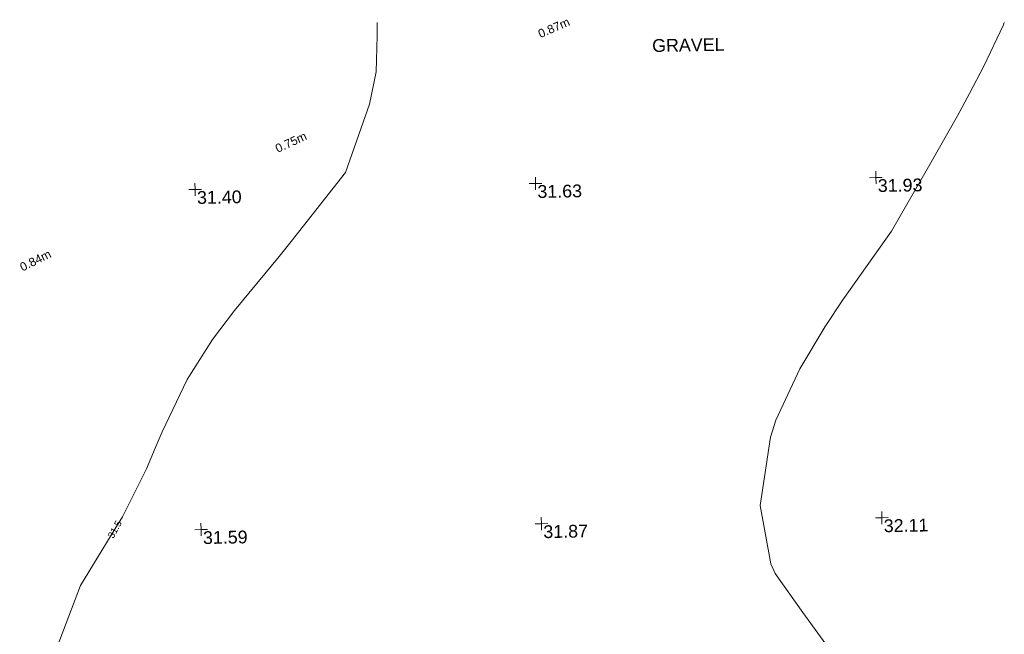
# Model space of a CAD drawing. Header units: millimetres. Extents: x -290717 to 520720, y -103372 to 287762.
# Tile 303 of 375: x 138073 to 166995, y 264043 to 282109. Entities that reach past the tile are written whole.
import ezdxf

# ---------------------------------------------------------------- set-up
doc = ezdxf.new("R2010")
doc.units = ezdxf.units.MM
doc.linetypes.add('IMPORT-UG_ELEC_LV_QLB2 _2_', pattern=[2700, 1500, -300.0000000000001, 0, -250, 150, -300.0000000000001, 0, -200])
doc.linetypes.add('IMPORT-UG_ELEC_STREET LIGHTING_QLB2 _2_', pattern=[2700, 1500, -300.0000000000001, 0, -250, 150, -300.0000000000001, 0, -200])
for name, color, linetype, lineweight, true_color in [('00_UAV_LEVEL_SPOT', 7, 'Continuous', 9, 0x666666), ('01_DTM_CONTOUR_MNR', 7, 'Continuous', 9, 0xa5a552), ('01_DTM_CONTOUR_MNR_LABELS', 7, 'Continuous', 9, 0xa5a552), ('12333-PUM-2D-U-0001-C01 - Rev2_REVIT IMPORT_dwg', 7, 'Continuous', 9, 0x767676), ('PUM-ELECTRIC-LV-QLB2', 1, 'IMPORT-UG_ELEC_LV_QLB2 _2_', 9, 0xff0000)]:
    doc.layers.add(name, color=color, linetype=linetype, lineweight=lineweight, true_color=true_color)
doc.layers.add('00_UAV_SURVEY_TEXT', color=7, linetype='Continuous', lineweight=9)
doc.styles.add('Arial_1', font='arial.ttf', dxfattribs={"height": 250})
doc.styles.add('Swis721 Lt BT_1', font='swissl.ttf', dxfattribs={"height": 200})
doc.styles.add('Swis721 Lt BT_2', font='swissl.ttf', dxfattribs={"height": 375})

# ---------------------------------------------------------------- blocks, each defined once
blk = doc.blocks.new('12333-PUM-2D-U-0001-C01 - Rev2_REVIT IMPORT_dwg_UAV-2077255-Site Location Plan Existing')
at = {"layer": '00_UAV_LEVEL_SPOT', "color": 254, "true_color": 0xcccccc, "flags": 128}
for points in [[(0, -500.0000000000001), (0, 0), (-500.0000000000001, 0)], [(500.0000000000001, 0), (0, 0), (0, 500.0000000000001)]]:
    blk.add_lwpolyline(points, dxfattribs=at)
blk = doc.blocks.new('12333-PUM-2D-U-0001-C01 - Rev2_REVIT IMPORT_dwg_MGS62954_T2_Galway_ITM_3d_Rev1-2077680-Site Location Plan Existing')
at = {"layer": '01_DTM_CONTOUR_MNR', "color": 254, "true_color": 0xcccccc, "flags": 128}
for points in [[(534045628.5074627, 725816420.0000001), (534046430.0000003, 725818420.0000001), (534047465.2236314, 725820053.7889539), (534047697.2672674, 725820420.0000002), (534048430.0000004, 725821814.9275364), (534048698.1623933, 725822420.0000002), (534048905.2252253, 725822895.2252254), (534049668.0952381, 725824420.0000001), (534050430.0000002, 725825582.0915036), (534051096.6666667, 725826420.0000001), (534052430.0000002, 725827988.7861272), (534052796.6666667, 725828420.0000001), (534054430.0000002, 725830420.0000002), (534055163.3333334, 725832420.0000001), (534055374.4444447, 725833364.4444447), (534055430.0000002, 725834420.0000002), (534055430.0000002, 725834811.237599)], [(534068920.0000002, 725815410.0000001), (534067635.2315807, 725817251.4543539), (534066835.9673661, 725818420.0000002), (534066714.4880443, 725818704.4880444), (534066430.0000002, 725820420.0000002), (534066772.8571429, 725822420.0000002), (534066932.1739132, 725822922.1739131), (534067668.0952381, 725824420.0000002), (534068430.0000003, 725825652.3529414), (534068965.7142859, 725826420.0000001), (534070430.0000002, 725828420.0000002), (534071630.6006007, 725830420.0000002), (534072430.0000002, 725831776.3218392), (534072794.1311069, 725832420.0000002), (534073225.6043957, 725833215.6043956), (534073823.939394, 725834420.0000002), (534073851.0372183, 725834489.6971984)]]:
    blk.add_lwpolyline(points, dxfattribs=at)
at = {"xscale": 0.375, "yscale": 0.375, "zscale": 0.375}
for p in [(534050000.0000001, 725830000), (534060000.0000001, 725830000), (534070000.0000001, 725830000), (534050000.0000001, 725820000.0000001), (534060000.0000001, 725820000.0000001), (534070000.0000001, 725820000.0000001)]:
    blk.add_blockref('12333-PUM-2D-U-0001-C01 - Rev2_REVIT IMPORT_dwg_UAV-2077255-Site Location Plan Existing', p, dxfattribs=at)
at = {"layer": '00_UAV_LEVEL_SPOT', "char_height": 375, "width": 1495.902363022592, "attachment_point": 1, "line_spacing_factor": 1.005061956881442, "style": 'Swis721 Lt BT_2'}
for s, insert in [('31.40', (534050051.8765643, 725829949.1441548)), ('31.63', (534060051.8765643, 725829949.1441548)), ('31.93', (534070051.8765643, 725829949.1441548)), ('31.59', (534050051.8765643, 725819949.1441548)), ('31.87', (534060051.8765643, 725819949.1441548)), ('32.11', (534070051.8765643, 725819949.1441548))]:
    blk.add_mtext(s, dxfattribs=dict(at, insert=insert))
at = {"layer": '00_UAV_SURVEY_TEXT', "color": 251, "true_color": 0x666666, "insert": (534063496.8000001, 725834180.6296079), "char_height": 375, "width": 2322.210334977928, "attachment_point": 1, "line_spacing_factor": 1.005061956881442, "style": 'Swis721 Lt BT_2'}
blk.add_mtext('GRAVEL', dxfattribs=at)
at = {"layer": '01_DTM_CONTOUR_MNR_LABELS', "color": 251, "true_color": 0x666666, "insert": (534047378.8233457, 725820103.1246178), "char_height": 200, "width": 620.5117196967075, "attachment_point": 2, "rotation": 60.273082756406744, "line_spacing_factor": 1.005061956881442, "style": 'Swis721 Lt BT_1'}
blk.add_mtext('31.5', dxfattribs=at)
blk = doc.blocks.new('12333-PUM-2D-U-0001-C01 - Rev2_REVIT IMPORT_dwg-1620468-Site Location Plan Existing')
blk.add_blockref('12333-PUM-2D-U-0001-C01 - Rev2_REVIT IMPORT_dwg_MGS62954_T2_Galway_ITM_3d_Rev1-2077680-Site Location Plan Existing', (-533641079.6498471, -725615854.3561786))
at = {"layer": 'PUM-ELECTRIC-LV-QLB2', "char_height": 250, "width": 1160.025439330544, "attachment_point": 2, "line_spacing_factor": 0.9417779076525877, "style": 'Arial_1'}
for s, insert, rotation in [('0.87m', (419492.2408345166, 218830.3931493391), 22.538198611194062), ('0.75m', (411708.9411907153, 215600.2655231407), 23.848471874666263), ('0.84m', (404139.933841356, 212254.1290490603), 25.483846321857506)]:
    blk.add_mtext(s, dxfattribs=dict(at, insert=insert, rotation=rotation))

msp = doc.modelspace()

# ---------------------------------------------------------------- block references
at = {"layer": '12333-PUM-2D-U-0001-C01 - Rev2_REVIT IMPORT_dwg', "color": 254, "linetype": 'IMPORT-UG_ELEC_STREET LIGHTING_QLB2 _2_', "true_color": 0xffd4d4, "rotation": 0.9999999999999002}
msp.add_blockref('12333-PUM-2D-U-0001-C01 - Rev2_REVIT IMPORT_dwg-1620468-Site Location Plan Existing', (-261895.0770586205, 55869.5817132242), dxfattribs=at)

doc.saveas('drawing.dxf')
